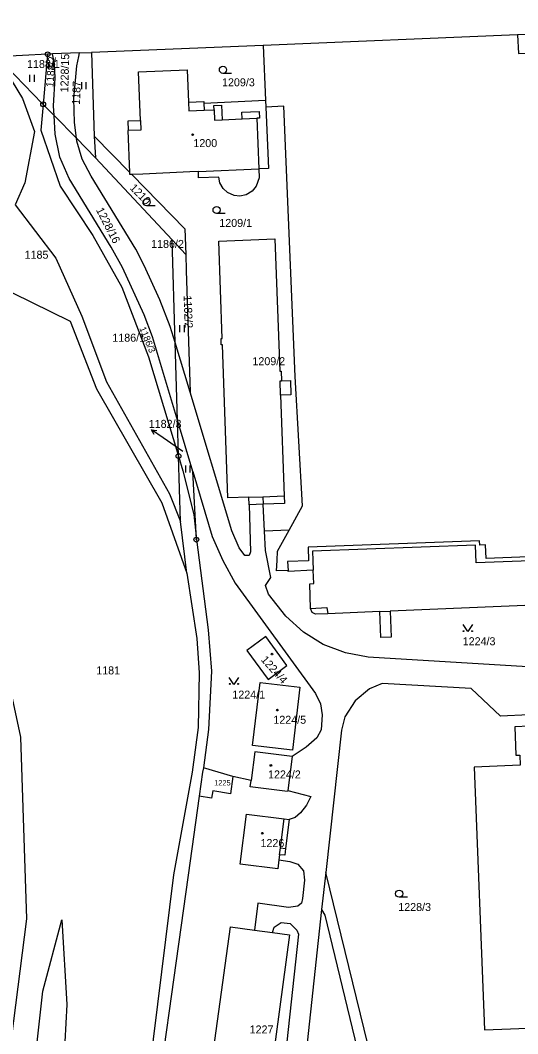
# Model space of a CAD drawing. Extents: x -737240 to -735272, y -1119606 to -1117878.
# Drawn here: x -736470 to -736364.4, y -1119214.7 to -1118999.5 of the extents above; entities that cross this region are included whole.
import ezdxf

# ---------------------------------------------------------------- set-up
doc = ezdxf.new("R2010")
doc.units = 0
for name, color, linetype in [('Level 1', 7, 'Continuous'), ('Level 16', 7, 'Continuous'), ('Level 18', 7, 'Continuous'), ('Level 19', 7, 'Continuous'), ('Level 25', 7, 'Continuous'), ('Level 4', 7, 'Continuous')]:
    doc.layers.add(name, color=color, linetype=linetype)

msp = doc.modelspace()

# ---------------------------------------------------------------- linework, layer by layer
at = {"layer": 'Level 1'}
for p, q in [((-736283.15, -1118999.48), (-736364.42, -1119002.59)), ((-736364.42, -1119002.59), (-736418.42, -1119004.81)), ((-736418.42, -1119004.81), (-736454.89, -1119006.31)), ((-736418.42, -1119004.81), (-736417.94, -1119016.42)), ((-736464.19, -1119006.69), (-736475, -1119007.25)), ((-736464.19, -1119006.69), (-736465.14, -1119017.33)), ((-736463.13, -1119006.64), (-736464.19, -1119006.69)), ((-736457.42, -1119006.41), (-736463.13, -1119006.64)), ((-736457.42, -1119006.41), (-736454.89, -1119006.31)), ((-736454.89, -1119006.31), (-736454.29, -1119024.06)), ((-736431, -1119017.1), (-736417.94, -1119016.42)), ((-736417.94, -1119016.42), (-736417.85, -1119017.93)), ((-736462.82, -1119019.7), (-736465.14, -1119017.33)), ((-736458.09, -1119024.52), (-736462.82, -1119019.7)), ((-736458.09, -1119024.52), (-736454.06, -1119028.68)), ((-736446.75, -1119031.8), (-736454.29, -1119024.06)), ((-736454.29, -1119024.06), (-736454.06, -1119028.68)), ((-736454.06, -1119028.68), (-736437.77, -1119046.1)), ((-736437.77, -1119046.1), (-736434.87, -1119049.19)), ((-736437.13, -1119067.88), (-736437.77, -1119046.1)), ((-736433.95, -1119078.41), (-736437.13, -1119067.88)), ((-736436.64, -1119084.4), (-736437.13, -1119067.88)), ((-736414.74, -1119079.06), (-736413.96, -1119100.48)), ((-736436.42, -1119092.02), (-736436.64, -1119084.4)), ((-736433.38, -1119095.29), (-736436.64, -1119084.4)), ((-736436.01, -1119105.89), (-736436.42, -1119092.02)), ((-736432.62, -1119109.75), (-736433.38, -1119095.29)), ((-736421.42, -1119102.34), (-736421.47, -1119100.74)), ((-736418.42, -1119102.23), (-736421.42, -1119102.34)), ((-736418.13, -1119107.97), (-736418.42, -1119102.23)), ((-736434.62, -1119116.88), (-736436.01, -1119105.89)), ((-736412.89, -1119107.75), (-736418.13, -1119107.97)), ((-736355.55, -1119123.46), (-736391.51, -1119124.94)), ((-736393.67, -1119125.03), (-736404.71, -1119125.48)), ((-736412.31, -1119155.81), (-736413.22, -1119163.01)), ((-736424.86, -1119160.04), (-736431.1, -1119158.2)), ((-736421.01, -1119160.91), (-736424.86, -1119160.04)), ((-736414, -1119169.04), (-736412.91, -1119169.18)), ((-736412.91, -1119169.18), (-736413.68, -1119175.34)), ((-736414.95, -1119176.65), (-736415.12, -1119177.72)), ((-736405.14, -1119180.46), (-736406.02, -1119188.26)), ((-736420.28, -1119192.65), (-736416.46, -1119193.17))]:
    msp.add_line(p, q, dxfattribs=at)
for points in [[(-736364.42, -1119002.59), (-736364.27, -1119006.54), (-736290.95, -1119003.74), (-736290.94, -1119004.04), (-736292.04, -1119004.06), (-736288.93, -1119071.15), (-736288.87, -1119074.72), (-736290.33, -1119082.25)], [(-736475, -1119007.25), (-736465.34, -1119017.12), (-736465.14, -1119017.33)], [(-736475, -1119007.25), (-736469.56, -1119016.06), (-736466.99, -1119023.11), (-736469.05, -1119033.97), (-736471.06, -1119038.65), (-736462.45, -1119049.96), (-736456.95, -1119062.32), (-736451.67, -1119076.28), (-736438.32, -1119100.02), (-736436.01, -1119105.89)], [(-736462.82, -1119019.7), (-736462.94, -1119017.64), (-736462.56, -1119011.7), (-736462.7, -1119008.67), (-736463.13, -1119006.64)], [(-736458.09, -1119024.52), (-736458.48, -1119021.19), (-736458.63, -1119016.07), (-736457.99, -1119009.12), (-736457.58, -1119007.16), (-736457.42, -1119006.41)], [(-736444.47, -1119020.73), (-736444.89, -1119010.43), (-736434.57, -1119010), (-736434.31, -1119016.87)], [(-736434.31, -1119016.87), (-736431.02, -1119016.71), (-736431, -1119017.1)], [(-736465.14, -1119017.33), (-736465.63, -1119022.84), (-736461.53, -1119034.72), (-736454.57, -1119045.2), (-736448.44, -1119056.18), (-736442.79, -1119070.93), (-736436.42, -1119092.02)], [(-736417.85, -1119017.93), (-736417.31, -1119030.95), (-736419.36, -1119031.04)], [(-736412.89, -1119107.75), (-736410.08, -1119102.6), (-736411.65, -1119075.11), (-736414.04, -1119017.72), (-736417.85, -1119017.93)], [(-736436.64, -1119084.4), (-736441.94, -1119066.7), (-736443.72, -1119062.02), (-736448.27, -1119051.97), (-736450.71, -1119047.64), (-736459.59, -1119033.11), (-736461.57, -1119028.54), (-736462.57, -1119023.63), (-736462.82, -1119019.7)], [(-736447.03, -1119022.91), (-736447.11, -1119020.84), (-736444.47, -1119020.73)], [(-736446.75, -1119031.8), (-736447.12, -1119022.91), (-736447.03, -1119022.91)], [(-736437.13, -1119067.88), (-736438.15, -1119064.49), (-736440.4, -1119058.86), (-736443.71, -1119051.57), (-736445.49, -1119048.07), (-736454.93, -1119032.55), (-736456.88, -1119028.97), (-736458.01, -1119025.18), (-736458.09, -1119024.52)], [(-736446.33, -1119032.24), (-736446.73, -1119032.26), (-736446.75, -1119031.8)], [(-736432.2, -1119031.59), (-736434.01, -1119031.67), (-736444.01, -1119032.13), (-736446.33, -1119032.24)], [(-736419.36, -1119031.04), (-736419.26, -1119032.93), (-736419.9, -1119034.73), (-736420.8, -1119035.76), (-736422.06, -1119036.57), (-736423.39, -1119036.84), (-736424.57, -1119036.71), (-736426.04, -1119036.05), (-736426.96, -1119035.18), (-736427.61, -1119034.01), (-736427.85, -1119032.77), (-736432.14, -1119032.94), (-736432.2, -1119031.59)], [(-736446.33, -1119032.24), (-736435.08, -1119043.79), (-736434.87, -1119049.19)], [(-736487.52, -1119042.97), (-736479.78, -1119053.39), (-736459.38, -1119063.34), (-736453.8, -1119077.71), (-736439.92, -1119101.96), (-736434.62, -1119116.88)], [(-736421.47, -1119100.74), (-736425.96, -1119100.9), (-736427.1, -1119068.38), (-736427.33, -1119068.39), (-736427.37, -1119067.08), (-736427.15, -1119067.07), (-736427.88, -1119046.36), (-736415.94, -1119045.92), (-736414.92, -1119073.97), (-736414.65, -1119073.97), (-736414.58, -1119076.01)], [(-736434.87, -1119049.19), (-736434.75, -1119052.59), (-736433.95, -1119078.41)], [(-736473.73, -1119230.26), (-736468.64, -1119190.29), (-736469.9, -1119151.7), (-736473.64, -1119134.16), (-736476.05, -1119134.89), (-736479.89, -1119127.52), (-736491.48, -1119092.7), (-736506.37, -1119063.55)], [(-736414.58, -1119076.01), (-736412.64, -1119075.94), (-736412.53, -1119078.98), (-736414.74, -1119079.06)], [(-736421.42, -1119102.34), (-736421.14, -1119112.32), (-736421.4, -1119113.14), (-736422.36, -1119113.15), (-736423.52, -1119111.51), (-736425.07, -1119107.87), (-736433.95, -1119078.41)], [(-736436.42, -1119092.02), (-736435.48, -1119095.12), (-736433.17, -1119104.43), (-736432.62, -1119109.75)], [(-736433.38, -1119095.29), (-736429.26, -1119109.06), (-736427, -1119114.18), (-736424.38, -1119119), (-736407.34, -1119142.43), (-736406.24, -1119144.63), (-736405.88, -1119146.98), (-736406.12, -1119150.11), (-736407.08, -1119151.84), (-736409.33, -1119153.79), (-736412.31, -1119155.81)], [(-736413.96, -1119100.48), (-736413.91, -1119102.07), (-736418.42, -1119102.23)], [(-736355.55, -1119123.46), (-736355.07, -1119130.3), (-736355.37, -1119132.23), (-736357.1, -1119134.49), (-736359.5, -1119136.23), (-736362.35, -1119136.79), (-736396.16, -1119134.69), (-736400.97, -1119133.77), (-736405.69, -1119132), (-736409.9, -1119129.38), (-736413.65, -1119126.02), (-736417.3, -1119121.3), (-736417.95, -1119119.46), (-736416.79, -1119117.82), (-736417.93, -1119112.07), (-736418.13, -1119107.97)], [(-736413.13, -1119116.28), (-736415.59, -1119116.37), (-736415.44, -1119114.21), (-736415.43, -1119112.17), (-736412.89, -1119107.75)], [(-736432.62, -1119109.75), (-736430.14, -1119128.94), (-736429.43, -1119137.68), (-736430.07, -1119150.06), (-736431.1, -1119158.2)], [(-736355.14, -1119110.85), (-736355.05, -1119113.14), (-736371.13, -1119113.73), (-736371.27, -1119110.85), (-736372.47, -1119110.9), (-736372.5, -1119110.01), (-736408.9, -1119111.35), (-736408.79, -1119114.24), (-736413.26, -1119114.42), (-736413.13, -1119116.28)], [(-736434.62, -1119116.88), (-736432.54, -1119130.71), (-736431.99, -1119138), (-736432.21, -1119149.65), (-736433.51, -1119159.15), (-736437.49, -1119180.94), (-736445.22, -1119243.27), (-736447.82, -1119259.66), (-736449.18, -1119267.43), (-736449.6, -1119274.34), (-736451.12, -1119286.19), (-736452.88, -1119293.33), (-736458.43, -1119304.86), (-736465.29, -1119335.09), (-736472.58, -1119376.4), (-736471.94, -1119381.62)], [(-736407.82, -1119116.27), (-736413.12, -1119116.49), (-736413.13, -1119116.28)], [(-736408.37, -1119124.4), (-736408.56, -1119119.11), (-736407.71, -1119119.07), (-736407.82, -1119116.27)], [(-736404.71, -1119125.48), (-736407.33, -1119125.55), (-736408.03, -1119125.19), (-736408.37, -1119124.4)], [(-736391.51, -1119124.94), (-736391.29, -1119130.48), (-736393.44, -1119130.56), (-736393.67, -1119125.03)], [(-736413.4, -1119136.45), (-736417.88, -1119130.31), (-736421.94, -1119133.27), (-736417.41, -1119139.43), (-736413.4, -1119136.45)], [(-736420.7, -1119153.45), (-736419.08, -1119140.11), (-736410.65, -1119141.1), (-736412.22, -1119154.45), (-736420.7, -1119153.45)], [(-736362.06, -1119146.92), (-736368.05, -1119147.26), (-736374.29, -1119141.38), (-736393.2, -1119140.28), (-736395.88, -1119141.44), (-736398.9, -1119143.98), (-736401.09, -1119147.35), (-736401.8, -1119150.24), (-736405.14, -1119180.46)], [(-736362.06, -1119146.92), (-736361.97, -1119149.37), (-736365.04, -1119149.51), (-736364.81, -1119155.55), (-736363.93, -1119155.51), (-736363.85, -1119157.64), (-736373.64, -1119158.04), (-736371.44, -1119213.85), (-736358.68, -1119213.35)], [(-736412.31, -1119155.81), (-736420.24, -1119154.81), (-736421.01, -1119160.91)], [(-736431.1, -1119158.2), (-736431.31, -1119159.16), (-736432, -1119164.2)], [(-736424.86, -1119160.04), (-736425.34, -1119163.75), (-736429.11, -1119163.08), (-736429.39, -1119164.66), (-736432, -1119164.2)], [(-736413.22, -1119163.01), (-736413.25, -1119163.25), (-736421.18, -1119162.25), (-736421.01, -1119160.91)], [(-736413.22, -1119163.01), (-736408.34, -1119164.32), (-736409.21, -1119166.1), (-736410.51, -1119167.75), (-736411.68, -1119168.74), (-736412.91, -1119169.18)], [(-736432, -1119164.2), (-736434.36, -1119180.98), (-736443.04, -1119243.12), (-736445.49, -1119260.28), (-736447.03, -1119267.76), (-736447.14, -1119274.13), (-736449.28, -1119287.62), (-736451.12, -1119294.64), (-736456.21, -1119305.15), (-736462.93, -1119335.92), (-736469.97, -1119376.28), (-736466.63, -1119380.74), (-736459.63, -1119383.53), (-736452.91, -1119385.11), (-736444.17, -1119383.92), (-736439.68, -1119382.59), (-736434.09, -1119379.55)], [(-736415.12, -1119177.72), (-736415.32, -1119179.66), (-736423.3, -1119178.67), (-736421.96, -1119168.05), (-736414, -1119169.04)], [(-736413.68, -1119175.34), (-736413.86, -1119176.78), (-736414.95, -1119176.65)], [(-736415.12, -1119177.72), (-736412.8, -1119178.12), (-736411.11, -1119178.64), (-736409.86, -1119180.1), (-736409.66, -1119182.06), (-736410.08, -1119185.94), (-736410.33, -1119186.92), (-736411.07, -1119187.58), (-736413.06, -1119187.84), (-736419.57, -1119186.94), (-736420.28, -1119192.65)], [(-736358.37, -1119219.5), (-736357.31, -1119236.05), (-736365.86, -1119238), (-736370.84, -1119239.02), (-736373.1, -1119238.97), (-736376.8, -1119238.39), (-736380.64, -1119237.35), (-736384.25, -1119235.72), (-736387.56, -1119233.23), (-736389.67, -1119231.05), (-736392.43, -1119226.85), (-736394.65, -1119221.82), (-736396.17, -1119217.14), (-736405.14, -1119180.46)], [(-736406.02, -1119188.26), (-736413.99, -1119262), (-736414, -1119265), (-736413.66, -1119268.91), (-736413.29, -1119270.8), (-736411.87, -1119274.54), (-736409.93, -1119278.12), (-736404.25, -1119283.76), (-736400.66, -1119285.68), (-736396.86, -1119286.78), (-736392.86, -1119287.18), (-736368.91, -1119286.32), (-736366.01, -1119286.05), (-736363.13, -1119285.22), (-736359.5, -1119283.68), (-736356.12, -1119281.69), (-736352.94, -1119279.25), (-736350.32, -1119276.22), (-736348.2, -1119272.9), (-736346.64, -1119269.31), (-736338, -1119241.65), (-736336.72, -1119236.91), (-736336.1, -1119233.59)], [(-736406.02, -1119188.26), (-736405.36, -1119189.52), (-736398.47, -1119217.84), (-736396.91, -1119222.59), (-736394.49, -1119227.98), (-736391.55, -1119232.46), (-736389.22, -1119234.96), (-736385.41, -1119237.79), (-736381.33, -1119239.64), (-736377.22, -1119240.73), (-736373.18, -1119241.36), (-736370.46, -1119241.35), (-736365.31, -1119240.32), (-736336.1, -1119233.59)], [(-736473.73, -1119230.26), (-736467.93, -1119229.85), (-736465.21, -1119205.65), (-736461.16, -1119190.47), (-736460.09, -1119208.45), (-736461.42, -1119232.25), (-736468.96, -1119252.71), (-736478.95, -1119275.45), (-736494.03, -1119299.58), (-736502.33, -1119330.49), (-736503.2, -1119354.52), (-736497.03, -1119390.77)], [(-736416.46, -1119193.17), (-736416.07, -1119192.02), (-736414.62, -1119191.07), (-736412.69, -1119191.29), (-736411.29, -1119192.64), (-736410.91, -1119193.53), (-736418.18, -1119260.14), (-736418.39, -1119264.12), (-736418.11, -1119268.16), (-736417.47, -1119272.03), (-736416.04, -1119275.88), (-736414.27, -1119279.52), (-736411.94, -1119282.61), (-736408.98, -1119285.54), (-736402.76, -1119290.39), (-736398.89, -1119291.66), (-736394.47, -1119292.35), (-736389.35, -1119292.41), (-736388.62, -1119291.37), (-736369.44, -1119290.73), (-736366.57, -1119290.55), (-736363.63, -1119289.96)], [(-736416.46, -1119193.17), (-736412.86, -1119193.65), (-736418.52, -1119235.83), (-736431.2, -1119234.09), (-736425.37, -1119191.97), (-736420.28, -1119192.65)]]:
    msp.add_lwpolyline(points, dxfattribs=at)
at = {"layer": 'Level 16'}
for points in [[(-736435.48, -1119091.03), (-736439.65, -1119088.15), (-736442.117, -1119086.443)], [(-736441.579, -1119087.424), (-736442.117, -1119086.443), (-736441.01, -1119086.601)]]:
    msp.add_lwpolyline(points, dxfattribs=at)
at = {"layer": 'Level 25'}
for p, q in [((-736464.037, -1119008.355), (-736464.037, -1119009.855)), ((-736463.015, -1119009.855), (-736463.015, -1119008.355)), ((-736468.037, -1119011.035), (-736468.037, -1119012.535)), ((-736467.015, -1119012.535), (-736467.015, -1119011.035)), ((-736457.037, -1119012.595), (-736457.037, -1119014.095)), ((-736456.015, -1119014.095), (-736456.015, -1119012.595)), ((-736425.188, -1119010.75), (-736426.97, -1119010.75)), ((-736441.398, -1119038.87), (-736443.18, -1119038.87)), ((-736426.538, -1119040.51), (-736428.32, -1119040.51)), ((-736436.187, -1119064.215), (-736436.187, -1119065.715)), ((-736435.165, -1119065.715), (-736435.165, -1119064.215)), ((-736434.937, -1119094.025), (-736434.937, -1119095.525)), ((-736433.915, -1119095.525), (-736433.915, -1119094.025)), ((-736387.778, -1119185.68), (-736389.56, -1119185.68))]:
    msp.add_line(p, q, dxfattribs=at)
for points in [[(-736373.99, -1119127.79), (-736374.99, -1119129.29), (-736375.99, -1119127.79)], [(-736423.64, -1119139), (-736424.64, -1119140.5), (-736425.64, -1119139)]]:
    msp.add_lwpolyline(points, dxfattribs=at)
for centre in [(-736375.89, -1119129.19), (-736374.09, -1119129.19), (-736425.54, -1119140.4), (-736423.74, -1119140.4)]:
    msp.add_circle(centre, 0.1, dxfattribs=at)
for centre, major_axis, ratio in [((-736464.19, -1119006.69), (0.516, 0), 0.9848078), ((-736464.19, -1119006.69), (0.0375, 0), 0.9848078), ((-736426.97, -1119009.994), (0.764, 0), 0.9894236), ((-736465.14, -1119017.33), (0.516, 0), 0.9848078), ((-736465.14, -1119017.33), (0.0375, 0), 0.9848078), ((-736433.41, -1119023.77), (0.18, 0), 0.9848078), ((-736443.18, -1119038.114), (0.764, 0), 0.9894236), ((-736428.32, -1119039.754), (0.764, 0), 0.9894236), ((-736436.42, -1119092.02), (0.516, 0), 0.9848078), ((-736436.42, -1119092.02), (0.0375, 0), 0.9848078), ((-736432.62, -1119109.75), (0.516, 0), 0.9848078), ((-736432.62, -1119109.75), (0.0375, 0), 0.9848078), ((-736416.55, -1119134.06), (0.18, 0), 0.9848078), ((-736415.42, -1119145.96), (0.18, 0), 0.9848078), ((-736416.8, -1119157.7), (0.18, 0), 0.9848078), ((-736418.62, -1119172.08), (0.18, 0), 0.9848078), ((-736389.56, -1119184.924), (0.764, 0), 0.9894236)]:
    msp.add_ellipse(centre, major_axis=major_axis, ratio=ratio, dxfattribs=at)
at = {"layer": 'Level 4'}
for p, q in [((-736431, -1119017.1), (-736430.94, -1119018.58)), ((-736430.94, -1119018.58), (-736428.83, -1119018.49)), ((-736427.17, -1119020.6), (-736422.91, -1119020.41)), ((-736422.91, -1119020.41), (-736419.79, -1119020.26)), ((-736419.79, -1119020.26), (-736419.36, -1119031.04)), ((-736432.2, -1119031.59), (-736419.36, -1119031.04)), ((-736421.47, -1119100.74), (-736418.48, -1119100.64)), ((-736418.48, -1119100.64), (-736413.96, -1119100.48)), ((-736418.48, -1119100.64), (-736418.42, -1119102.23)), ((-736393.67, -1119125.03), (-736391.51, -1119124.94)), ((-736414.77, -1119175.2), (-736414, -1119169.04)), ((-736414.95, -1119176.65), (-736414.77, -1119175.2)), ((-736414.77, -1119175.2), (-736413.68, -1119175.34))]:
    msp.add_line(p, q, dxfattribs=at)
for points in [[(-736434.31, -1119016.87), (-736434.24, -1119018.73), (-736430.94, -1119018.58)], [(-736428.83, -1119018.49), (-736428.88, -1119017.6), (-736427.3, -1119017.52), (-736427.17, -1119020.6)], [(-736428.83, -1119018.49), (-736428.74, -1119020.67), (-736427.17, -1119020.6)], [(-736422.91, -1119020.41), (-736422.99, -1119019.02), (-736419.28, -1119018.86), (-736419.22, -1119020.24), (-736419.79, -1119020.26)], [(-736444.47, -1119020.73), (-736444.39, -1119022.8), (-736447.03, -1119022.91)], [(-736414.74, -1119079.06), (-736414.85, -1119076.02), (-736414.58, -1119076.01)], [(-736354.24, -1119110.81), (-736354.11, -1119114), (-736373.23, -1119114.71), (-736373.37, -1119110.92), (-736407.97, -1119112.21), (-736407.9, -1119114.21), (-736407.82, -1119116.27)], [(-736408.37, -1119124.4), (-736404.89, -1119124.14), (-736404.71, -1119125.48)]]:
    msp.add_lwpolyline(points, dxfattribs=at)

# ---------------------------------------------------------------- texts
at = {"layer": 'Level 16'}
msp.add_text('1182/3', height=1.7, dxfattribs=at).set_placement((-736442.73, -1119086.02))
at = {"layer": 'Level 18'}
for s, height, p in [('1188/1', 1.7, (-736468.56, -1119009.62)), ('1209/3', 1.7, (-736427.17, -1119013.5)), ('1209/1', 1.7, (-736427.75, -1119043.36)), ('1186/2', 1.7, (-736442.22, -1119047.82)), ('1185', 1.7, (-736469.08, -1119050.11)), ('1186/1', 1.7, (-736450.46, -1119067.73)), ('1209/2', 1.7, (-736420.72, -1119072.72)), ('1182/3', 0.1, (-736435.33, -1119091.03)), ('1224/3', 1.7, (-736376.08, -1119132.18)), ('1181', 1.7, (-736453.87, -1119138.37)), ('1224/1', 1.7, (-736424.98, -1119143.51)), ('1225', 1.14, (-736428.84, -1119161.95)), ('1228/3', 1.7, (-736389.76, -1119188.61)), ('1227', 1.7, (-736421.31, -1119214.61))]:
    msp.add_text(s, height=height, dxfattribs=at).set_placement(p)
for s, height, rotation, p in [('1188/2', 1.6, 85.5, (-736462.97, -1119013.74)), ('1228/15', 1.7, 88.51509, (-736459.813, -1119014.816)), ('1187', 1.7, 87.65838, (-736457.339, -1119017.459)), ('1210', 1.7, 314.26389, (-736446.873, -1119035.197)), ('1228/16', 1.7, 297.22545, (-736453.969, -1119039.745)), ('1182/2', 1.7, 272.21778, (-736435.329, -1119057.952)), ('1186/3', 1.42, 292.34061, (-736444.74, -1119064.88))]:
    msp.add_text(s, height=height, rotation=rotation, dxfattribs=at).set_placement(p)
at = {"layer": 'Level 19'}
for s, p in [('1200', (-736433.255, -1119026.41)), ('1224/5', (-736416.275, -1119148.85)), ('1224/2', (-736417.405, -1119160.46)), ('1226', (-736419.005, -1119175.03))]:
    msp.add_text(s, height=1.7, dxfattribs=at).set_placement(p)
msp.add_text('1224/4', height=1.7, rotation=311.68224, dxfattribs=at).set_placement((-736419.022, -1119135.342))

doc.saveas('drawing.dxf')
